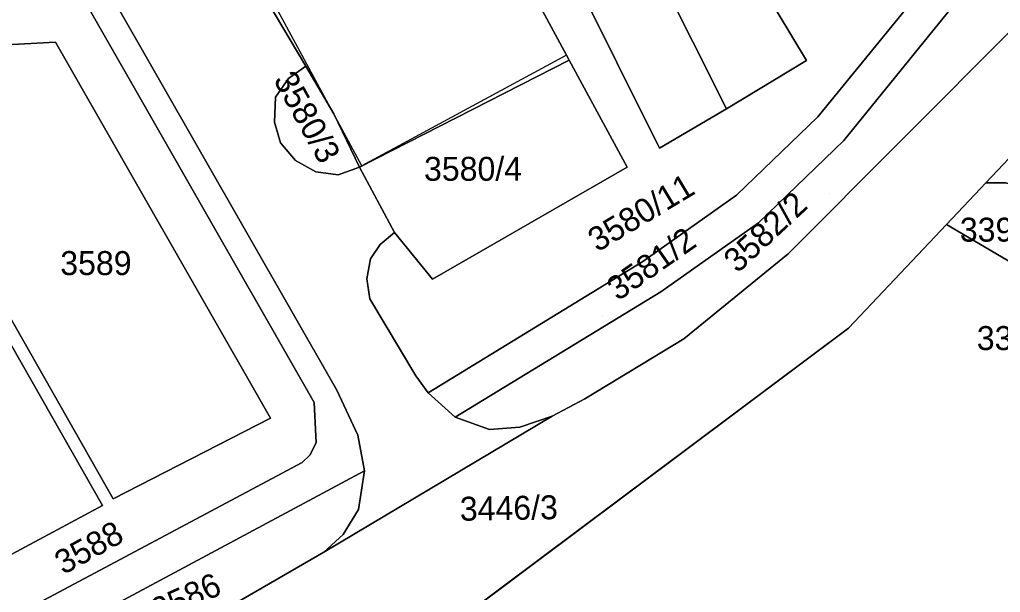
# Model space of a CAD drawing. Extents: x -262715 to -259381, y -1237238 to -1231182.
# Drawn here: x -261574 to -261492.2, y -1236140.1 to -1236092.3 of the extents above; entities that cross this region are included whole.
import ezdxf

# ---------------------------------------------------------------- set-up
doc = ezdxf.new("R2010")
doc.units = 0
for name, color, linetype in [('body_kn', 7, 'Continuous'), ('kladpar_druhypozemkov', 7, 'Continuous'), ('kladpar_hranice', 7, 'Continuous'), ('kladpar_parcelnecisla', 7, 'Continuous'), ('kladpar_plochy', 7, 'Continuous'), ('zappar_hrandruhpozemk', 7, 'Continuous')]:
    doc.layers.add(name, color=color, linetype=linetype)

msp = doc.modelspace()

# ---------------------------------------------------------------- linework, layer by layer
at = {"layer": 'body_kn'}
for p, q in [((-261571.04, -1236094.15), (-261571.04, -1236094.15)), ((-261571.04, -1236094.15), (-261571.04, -1236094.15)), ((-261528.41, -1236095.22), (-261528.41, -1236095.22)), ((-261528.41, -1236095.22), (-261528.41, -1236095.22)), ((-261528.18, -1236095.65), (-261528.18, -1236095.65)), ((-261508.4, -1236095.68), (-261508.4, -1236095.68)), ((-261550.17, -1236096.15), (-261550.17, -1236096.15)), ((-261550.17, -1236096.15), (-261550.17, -1236096.15)), ((-261551.6, -1236097.18), (-261551.6, -1236097.18)), ((-261552.68, -1236098.73), (-261552.68, -1236098.73)), ((-261547.83, -1236100.14), (-261547.83, -1236100.14)), ((-261515.05, -1236099.71), (-261515.05, -1236099.71)), ((-261552.78, -1236100.82), (-261552.78, -1236100.82)), ((-261507.43, -1236100.37), (-261507.43, -1236100.37)), ((-261552.27, -1236102.55), (-261552.27, -1236102.55)), ((-261505.28, -1236102.35), (-261505.28, -1236102.35)), ((-261520.66, -1236102.99), (-261520.66, -1236102.99)), ((-261551.01, -1236104.03), (-261551.01, -1236104.03)), ((-261549.34, -1236104.98), (-261549.34, -1236104.98)), ((-261545.68, -1236104.58), (-261545.68, -1236104.58)), ((-261545.48, -1236104.46), (-261545.48, -1236104.46)), ((-261523.36, -1236104.57), (-261523.36, -1236104.57)), ((-261523.36, -1236104.57), (-261523.36, -1236104.57)), ((-261547.45, -1236105.22), (-261547.45, -1236105.22)), ((-261493.42, -1236105.89), (-261493.42, -1236105.89)), ((-261493.42, -1236105.89), (-261493.42, -1236105.89)), ((-261514.24, -1236106.93), (-261514.24, -1236106.93)), ((-261512.39, -1236109.22), (-261512.39, -1236109.22)), ((-261496.71, -1236109.37), (-261496.71, -1236109.37)), ((-261542.76, -1236110.03), (-261542.76, -1236110.03)), ((-261543.96, -1236111.03), (-261543.96, -1236111.03)), ((-261544.77, -1236112.24), (-261544.77, -1236112.24)), ((-261522.04, -1236112.45), (-261522.04, -1236112.45)), ((-261509.93, -1236111.81), (-261509.93, -1236111.81)), ((-261545.07, -1236113.9), (-261545.07, -1236113.9)), ((-261539.6, -1236113.92), (-261539.6, -1236113.92)), ((-261544.81, -1236115.57), (-261544.81, -1236115.57)), ((-261520.53, -1236114.98), (-261520.53, -1236114.98)), ((-261504.88, -1236118.01), (-261504.88, -1236118.01)), ((-261518.63, -1236118.9), (-261518.63, -1236118.9)), ((-261540.99, -1236122.01), (-261540.99, -1236122.01)), ((-261547.57, -1236123.21), (-261547.57, -1236123.21)), ((-261539.95, -1236123.43), (-261539.95, -1236123.43)), ((-261539.95, -1236123.43), (-261539.95, -1236123.43)), ((-261549.46, -1236124.22), (-261549.46, -1236124.22)), ((-261526.87, -1236123.93), (-261526.87, -1236123.93)), ((-261537.69, -1236125.45), (-261537.69, -1236125.45)), ((-261537.69, -1236125.45), (-261537.69, -1236125.45)), ((-261529.6, -1236125.36), (-261529.6, -1236125.36)), ((-261553.1, -1236125.55), (-261553.1, -1236125.55)), ((-261532.3, -1236126.29), (-261532.3, -1236126.29)), ((-261545.81, -1236126.96), (-261545.81, -1236126.96)), ((-261534.84, -1236126.47), (-261534.84, -1236126.47)), ((-261549.29, -1236127.6), (-261549.29, -1236127.6)), ((-261549.83, -1236128.63), (-261549.83, -1236128.63)), ((-261550.48, -1236129.25), (-261550.48, -1236129.25)), ((-261545.27, -1236129.94), (-261545.27, -1236129.94)), ((-261545.27, -1236129.94), (-261545.27, -1236129.94)), ((-261567.13, -1236132.84), (-261567.13, -1236132.84)), ((-261566.23, -1236132.28), (-261566.23, -1236132.28)), ((-261545.76, -1236133.17), (-261545.76, -1236133.17)), ((-261547.04, -1236135.25), (-261547.04, -1236135.25)), ((-261548.65, -1236136.72), (-261548.65, -1236136.72))]:
    msp.add_line(p, q, dxfattribs=at)
at = {"layer": 'kladpar_druhypozemkov'}
for p, q in [((-261548.69, -1236101.16), (-261548.69, -1236101.16)), ((-261535.04, -1236103.49), (-261535.04, -1236103.49)), ((-261522.46, -1236107.35), (-261522.46, -1236107.35)), ((-261506.51, -1236106.81), (-261506.51, -1236106.81)), ((-261567.68, -1236112.25), (-261567.68, -1236112.25)), ((-261525.41, -1236116.93), (-261525.41, -1236116.93)), ((-261532.39, -1236131.98), (-261532.39, -1236131.98)), ((-261568.25, -1236135.78), (-261568.25, -1236135.78))]:
    msp.add_line(p, q, dxfattribs=at)
at = {"layer": 'kladpar_hranice'}
for points in [[(-261531.96, -1236066.02), (-261515.05, -1236099.71), (-261520.66, -1236102.99), (-261541.96, -1236060.17)], [(-261541.96, -1236060.17), (-261520.66, -1236102.99), (-261515.05, -1236099.71), (-261508.4, -1236095.68), (-261512.07, -1236089.55), (-261512.53, -1236088.17), (-261512.31, -1236086.28), (-261511.51, -1236084.44), (-261510.34, -1236083.17), (-261507.98, -1236087.02), (-261501.73, -1236083.7)], [(-261496.4, -1236086.82), (-261507.43, -1236100.37), (-261514.24, -1236106.93), (-261522.04, -1236112.45), (-261539.95, -1236123.43), (-261540.99, -1236122.01), (-261544.81, -1236115.57), (-261545.07, -1236113.9), (-261544.77, -1236112.24), (-261543.96, -1236111.03), (-261542.76, -1236110.03), (-261539.6, -1236113.92), (-261523.36, -1236104.57), (-261528.18, -1236095.65), (-261528.41, -1236095.22), (-261545.73, -1236063.18), (-261563.49, -1236072.25), (-261560.98, -1236076.59), (-261563.5, -1236077.18), (-261565.81, -1236076.34), (-261567.52, -1236074.55), (-261570.04, -1236070.58)], [(-261545.73, -1236063.18), (-261528.41, -1236095.22), (-261528.18, -1236095.65), (-261545.68, -1236104.58), (-261547.83, -1236100.14), (-261550.17, -1236096.15), (-261553.38, -1236090.73), (-261555.62, -1236086.45), (-261558.23, -1236082.33), (-261560.98, -1236076.59), (-261563.49, -1236072.25), (-261545.73, -1236063.18)], [(-261520.77, -1236072.57), (-261520.04, -1236074.65), (-261517.74, -1236077.33), (-261515.45, -1236078.29), (-261513.02, -1236077.6), (-261510.34, -1236083.17), (-261511.51, -1236084.44), (-261512.31, -1236086.28), (-261512.53, -1236088.17), (-261512.07, -1236089.55), (-261508.4, -1236095.68), (-261515.05, -1236099.71), (-261531.96, -1236066.02)], [(-261600.52, -1236156.2), (-261589.77, -1236150.22), (-261586.81, -1236148.6), (-261550.48, -1236129.25), (-261549.83, -1236128.63), (-261549.29, -1236127.6), (-261549.46, -1236124.22), (-261570.78, -1236086.92), (-261568.93, -1236087.74), (-261567.78, -1236088.5), (-261566.46, -1236090.14), (-261547.57, -1236123.21), (-261545.81, -1236126.96), (-261545.27, -1236129.94), (-261583.94, -1236150.67), (-261584.68, -1236151.32), (-261584.84, -1236152.11), (-261584.61, -1236153.71), (-261589.42, -1236155.91), (-261595.33, -1236159.18)], [(-261570.78, -1236086.92), (-261549.46, -1236124.22), (-261549.29, -1236127.6), (-261549.83, -1236128.63), (-261550.48, -1236129.25), (-261586.81, -1236148.6)], [(-261539.95, -1236123.43), (-261522.04, -1236112.45), (-261514.24, -1236106.93), (-261507.43, -1236100.37), (-261496.4, -1236086.82)], [(-261493.9, -1236088.29), (-261505.28, -1236102.35), (-261512.39, -1236109.22), (-261520.53, -1236114.98), (-261537.69, -1236125.45), (-261539.95, -1236123.43)], [(-261537.69, -1236125.45), (-261520.53, -1236114.98), (-261512.39, -1236109.22), (-261505.28, -1236102.35), (-261493.9, -1236088.29)], [(-261553.38, -1236090.73), (-261550.17, -1236096.15), (-261551.6, -1236097.18), (-261552.68, -1236098.73), (-261552.78, -1236100.82), (-261552.27, -1236102.55), (-261551.01, -1236104.03), (-261549.34, -1236104.98), (-261547.45, -1236105.22), (-261545.68, -1236104.58), (-261542.76, -1236110.03), (-261543.96, -1236111.03), (-261544.77, -1236112.24), (-261545.07, -1236113.9), (-261544.81, -1236115.57), (-261540.99, -1236122.01), (-261539.95, -1236123.43), (-261537.69, -1236125.45), (-261534.84, -1236126.47), (-261532.3, -1236126.29), (-261529.6, -1236125.36), (-261548.65, -1236136.72), (-261547.04, -1236135.25), (-261545.76, -1236133.17), (-261545.27, -1236129.94), (-261545.81, -1236126.96), (-261547.57, -1236123.21), (-261566.46, -1236090.14)], [(-261595.33, -1236159.18), (-261589.42, -1236155.91), (-261584.61, -1236153.71), (-261557.17, -1236141.66), (-261548.65, -1236136.72), (-261529.6, -1236125.36), (-261526.87, -1236123.93), (-261518.63, -1236118.9), (-261509.93, -1236111.81), (-261490.99, -1236092.81), (-261489.43, -1236090.9)], [(-261489.43, -1236090.9), (-261490.99, -1236092.81), (-261509.93, -1236111.81), (-261518.63, -1236118.9), (-261526.87, -1236123.93), (-261529.6, -1236125.36), (-261532.3, -1236126.29), (-261534.84, -1236126.47), (-261537.69, -1236125.45)], [(-261583.96, -1236101.1), (-261566.23, -1236132.28), (-261553.1, -1236125.55), (-261571.04, -1236094.15), (-261576.75, -1236094.45)], [(-261571.04, -1236094.15), (-261553.1, -1236125.55), (-261566.23, -1236132.28), (-261583.96, -1236101.1), (-261581.52, -1236097.85), (-261576.75, -1236094.45), (-261571.04, -1236094.15)], [(-261483.14, -1236094.58), (-261485.64, -1236097.66), (-261486.61, -1236098.69), (-261493.42, -1236105.89), (-261496.71, -1236109.37), (-261504.88, -1236118.01), (-261537.1, -1236142.13), (-261544.2, -1236147.19), (-261578.77, -1236165.97), (-261581.36, -1236167.21)], [(-261523.36, -1236104.57), (-261539.6, -1236113.92), (-261542.76, -1236110.03), (-261545.68, -1236104.58), (-261528.18, -1236095.65), (-261523.36, -1236104.57)], [(-261550.17, -1236096.15), (-261547.83, -1236100.14), (-261545.68, -1236104.58), (-261547.45, -1236105.22), (-261549.34, -1236104.98), (-261551.01, -1236104.03), (-261552.27, -1236102.55), (-261552.78, -1236100.82), (-261552.68, -1236098.73), (-261551.6, -1236097.18), (-261550.17, -1236096.15)], [(-261481.27, -1236105.85), (-261484.13, -1236110.07), (-261488.01, -1236107.09), (-261489.84, -1236106.34), (-261491.8, -1236105.9), (-261493.42, -1236105.89), (-261486.61, -1236098.69), (-261486.44, -1236100.23), (-261486.04, -1236101.67), (-261485.07, -1236102.8), (-261481.27, -1236105.85)], [(-261584.97, -1236101.47), (-261567.13, -1236132.84), (-261580, -1236139.74), (-261597.35, -1236109.09), (-261594.61, -1236104.75), (-261589.26, -1236101.8), (-261584.97, -1236101.47)], [(-261580, -1236139.74), (-261567.13, -1236132.84), (-261584.97, -1236101.47)], [(-261493.42, -1236105.89), (-261491.8, -1236105.9), (-261489.84, -1236106.34), (-261488.01, -1236107.09), (-261484.13, -1236110.07), (-261487.38, -1236114.86), (-261496.71, -1236109.37), (-261493.42, -1236105.89)], [(-261578.16, -1236167.1), (-261566.66, -1236162.95), (-261544.5, -1236150.84), (-261536.16, -1236143.09), (-261537.1, -1236142.13), (-261504.88, -1236118.01), (-261496.71, -1236109.37), (-261487.38, -1236114.86)], [(-261545.27, -1236129.94), (-261545.76, -1236133.17), (-261547.04, -1236135.25), (-261548.65, -1236136.72), (-261557.17, -1236141.66), (-261584.61, -1236153.71), (-261584.84, -1236152.11), (-261584.68, -1236151.32), (-261583.94, -1236150.67), (-261545.27, -1236129.94)]]:
    msp.add_lwpolyline(points, dxfattribs=at)
at = {"layer": 'kladpar_plochy'}
for p, q in [((-261504.88, -1236118.01), (-261496.71, -1236109.37)), ((-261496.71, -1236109.37), (-261487.38, -1236114.86)), ((-261537.1, -1236142.13), (-261504.88, -1236118.01))]:
    msp.add_line(p, q, dxfattribs=at)
for points in [[(-261541.96, -1236060.17), (-261531.96, -1236066.02), (-261515.05, -1236099.71), (-261520.66, -1236102.99)], [(-261545.73, -1236063.18), (-261528.41, -1236095.22), (-261528.18, -1236095.65), (-261545.68, -1236104.58), (-261547.83, -1236100.14), (-261550.17, -1236096.15), (-261553.38, -1236090.73), (-261555.62, -1236086.45), (-261558.23, -1236082.33), (-261560.98, -1236076.59), (-261563.49, -1236072.25)], [(-261531.96, -1236066.02), (-261520.77, -1236072.57), (-261520.04, -1236074.65), (-261517.74, -1236077.33), (-261515.45, -1236078.29), (-261513.02, -1236077.6), (-261510.34, -1236083.17), (-261511.51, -1236084.44), (-261512.31, -1236086.28), (-261512.53, -1236088.17), (-261512.07, -1236089.55), (-261508.4, -1236095.68), (-261515.05, -1236099.71)], [(-261600.52, -1236156.2), (-261589.77, -1236150.22), (-261586.81, -1236148.6), (-261550.48, -1236129.25), (-261549.83, -1236128.63), (-261549.29, -1236127.6), (-261549.46, -1236124.22), (-261570.78, -1236086.92), (-261568.93, -1236087.74), (-261567.78, -1236088.5), (-261566.46, -1236090.14), (-261547.57, -1236123.21), (-261545.81, -1236126.96), (-261545.27, -1236129.94), (-261583.94, -1236150.67), (-261584.68, -1236151.32), (-261584.84, -1236152.11), (-261584.61, -1236153.71), (-261589.42, -1236155.91), (-261595.33, -1236159.18)], [(-261539.95, -1236123.43), (-261522.04, -1236112.45), (-261514.24, -1236106.93), (-261507.43, -1236100.37), (-261496.4, -1236086.82), (-261493.9, -1236088.29), (-261505.28, -1236102.35), (-261512.39, -1236109.22), (-261520.53, -1236114.98), (-261537.69, -1236125.45)], [(-261537.69, -1236125.45), (-261520.53, -1236114.98), (-261512.39, -1236109.22), (-261505.28, -1236102.35), (-261493.9, -1236088.29), (-261489.43, -1236090.9), (-261490.99, -1236092.81), (-261509.93, -1236111.81), (-261518.63, -1236118.9), (-261526.87, -1236123.93), (-261529.6, -1236125.36), (-261532.3, -1236126.29), (-261534.84, -1236126.47)], [(-261595.33, -1236159.18), (-261589.42, -1236155.91), (-261584.61, -1236153.71), (-261557.17, -1236141.66), (-261548.65, -1236136.72), (-261529.6, -1236125.36), (-261526.87, -1236123.93), (-261518.63, -1236118.9), (-261509.93, -1236111.81), (-261490.99, -1236092.81), (-261489.43, -1236090.9), (-261483.14, -1236094.58), (-261485.64, -1236097.66), (-261486.61, -1236098.69), (-261493.42, -1236105.89), (-261496.71, -1236109.37), (-261504.88, -1236118.01), (-261537.1, -1236142.13), (-261544.2, -1236147.19), (-261578.77, -1236165.97), (-261581.36, -1236167.21)], [(-261571.04, -1236094.15), (-261553.1, -1236125.55), (-261566.23, -1236132.28), (-261583.96, -1236101.1), (-261581.52, -1236097.85), (-261576.75, -1236094.45)], [(-261523.36, -1236104.57), (-261539.6, -1236113.92), (-261542.76, -1236110.03), (-261545.68, -1236104.58), (-261528.18, -1236095.65)], [(-261550.17, -1236096.15), (-261547.83, -1236100.14), (-261545.68, -1236104.58), (-261547.45, -1236105.22), (-261549.34, -1236104.98), (-261551.01, -1236104.03), (-261552.27, -1236102.55), (-261552.78, -1236100.82), (-261552.68, -1236098.73), (-261551.6, -1236097.18)], [(-261481.27, -1236105.85), (-261484.13, -1236110.07), (-261488.01, -1236107.09), (-261489.84, -1236106.34), (-261491.8, -1236105.9), (-261493.42, -1236105.89), (-261486.61, -1236098.69), (-261486.44, -1236100.23), (-261486.04, -1236101.67), (-261485.07, -1236102.8)], [(-261584.97, -1236101.47), (-261567.13, -1236132.84), (-261580, -1236139.74), (-261597.35, -1236109.09), (-261594.61, -1236104.75), (-261589.26, -1236101.8)], [(-261493.42, -1236105.89), (-261491.8, -1236105.9), (-261489.84, -1236106.34), (-261488.01, -1236107.09), (-261484.13, -1236110.07), (-261487.38, -1236114.86), (-261496.71, -1236109.37)], [(-261545.27, -1236129.94), (-261545.76, -1236133.17), (-261547.04, -1236135.25), (-261548.65, -1236136.72), (-261557.17, -1236141.66), (-261584.61, -1236153.71), (-261584.84, -1236152.11), (-261584.68, -1236151.32), (-261583.94, -1236150.67)]]:
    msp.add_lwpolyline(points, close=True, dxfattribs=at)
for points in [[(-261541.96, -1236060.17), (-261520.66, -1236102.99), (-261515.05, -1236099.71), (-261508.4, -1236095.68), (-261512.07, -1236089.55)], [(-261496.4, -1236086.82), (-261507.43, -1236100.37), (-261514.24, -1236106.93), (-261522.04, -1236112.45), (-261539.95, -1236123.43), (-261540.99, -1236122.01), (-261544.81, -1236115.57), (-261545.07, -1236113.9), (-261544.77, -1236112.24), (-261543.96, -1236111.03), (-261542.76, -1236110.03), (-261539.6, -1236113.92), (-261523.36, -1236104.57), (-261528.18, -1236095.65), (-261528.41, -1236095.22), (-261545.73, -1236063.18)], [(-261574.27, -1236087.03), (-261572.54, -1236086.62), (-261570.78, -1236086.92), (-261549.46, -1236124.22), (-261549.29, -1236127.6), (-261549.83, -1236128.63), (-261550.48, -1236129.25), (-261586.81, -1236148.6)], [(-261553.38, -1236090.73), (-261550.17, -1236096.15), (-261551.6, -1236097.18), (-261552.68, -1236098.73), (-261552.78, -1236100.82), (-261552.27, -1236102.55), (-261551.01, -1236104.03), (-261549.34, -1236104.98), (-261547.45, -1236105.22), (-261545.68, -1236104.58), (-261542.76, -1236110.03), (-261543.96, -1236111.03), (-261544.77, -1236112.24), (-261545.07, -1236113.9), (-261544.81, -1236115.57), (-261540.99, -1236122.01), (-261539.95, -1236123.43), (-261537.69, -1236125.45), (-261534.84, -1236126.47), (-261532.3, -1236126.29), (-261529.6, -1236125.36), (-261548.65, -1236136.72), (-261547.04, -1236135.25), (-261545.76, -1236133.17), (-261545.27, -1236129.94), (-261545.81, -1236126.96), (-261547.57, -1236123.21), (-261566.46, -1236090.14)], [(-261583.96, -1236101.1), (-261566.23, -1236132.28), (-261553.1, -1236125.55), (-261571.04, -1236094.15), (-261576.75, -1236094.45)], [(-261580, -1236139.74), (-261567.13, -1236132.84), (-261584.97, -1236101.47)]]:
    msp.add_lwpolyline(points, dxfattribs=at)
at = {"layer": 'zappar_hrandruhpozemk'}
msp.add_lwpolyline([(-261528.41, -1236095.22), (-261545.48, -1236104.46), (-261562.78, -1236072.45)], dxfattribs=at)

# ---------------------------------------------------------------- texts
at = {"layer": 'kladpar_parcelnecisla'}
for s, rotation, p in [('3580/3', 299, (-261552.902, -1236097.291)), ('3580/11', 31, (-261525.834, -1236111.715)), ('3582/2', 43, (-261514.14, -1236113.496)), ('3581/2', 35, (-261524.12, -1236115.804)), ('3446/3', 1, (-261537.296, -1236134.108)), ('3588', 29, (-261570.391, -1236138.645)), ('3586', 24, (-261562.477, -1236142.605))]:
    msp.add_text(s, height=2, rotation=rotation, dxfattribs=at).set_placement(p)
for s, p in [('3580/4', (-261540.3, -1236105.72)), ('3393/115', (-261495.595, -1236110.8)), ('3589', (-261570.649, -1236113.59)), ('3392/231', (-261494.183, -1236119.85))]:
    msp.add_text(s, height=2, dxfattribs=at).set_placement(p)

doc.saveas('drawing.dxf')
